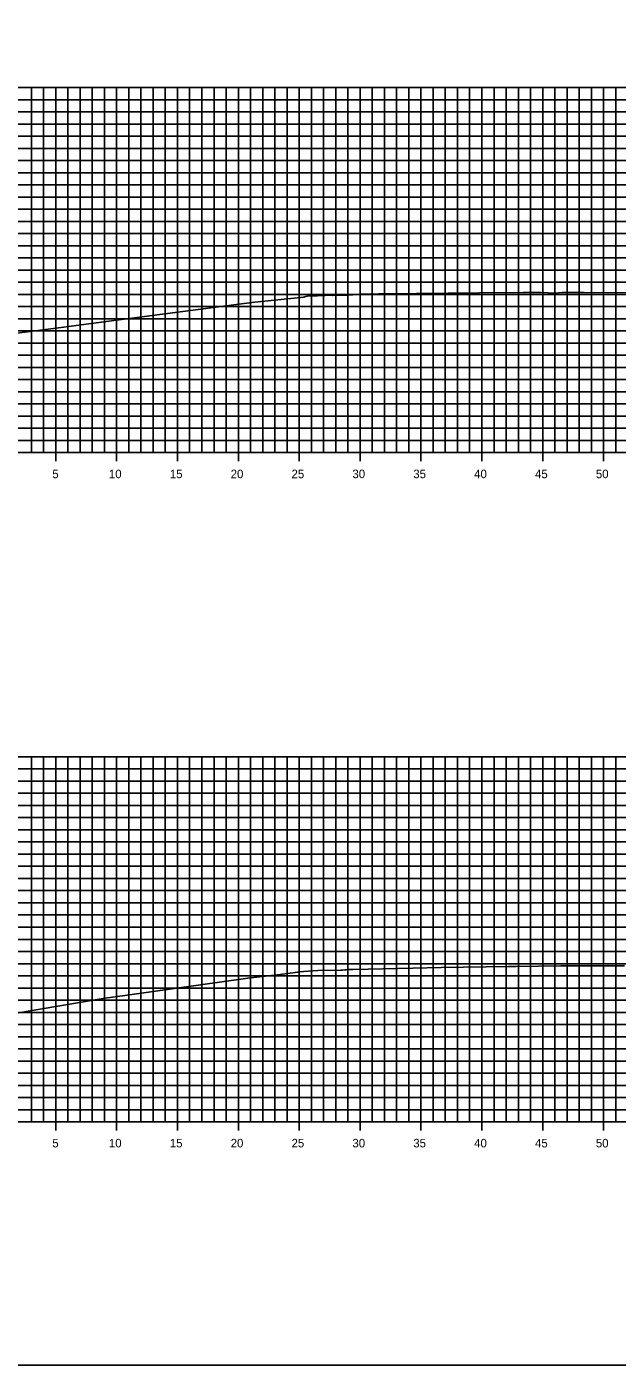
# Model space of a CAD drawing. Extents: x 674939 to 678919, y 750652 to 765176.
# Drawn here: x 678751.2 to 678799.7, y 764036.3 to 764146.3 of the extents above; entities that cross this region are included whole.
import ezdxf

# ---------------------------------------------------------------- set-up
doc = ezdxf.new("R2010")
doc.units = 0
for name, color, linetype in [('Level 10', 7, 'Continuous'), ('Level 20', 7, 'Continuous'), ('Level 4', 7, 'Continuous'), ('Level 8', 7, 'Continuous'), ('Level 9', 7, 'Continuous')]:
    doc.layers.add(name, color=color, linetype=linetype)

msp = doc.modelspace()

# ---------------------------------------------------------------- linework, layer by layer
at = {"layer": 'Level 10'}
for points in [[(678747.14, 764120.69), (678753.98, 764121.58), (678757.89, 764122.09), (678768.78, 764123.51), (678769.88, 764123.65), (678770.42, 764123.7), (678773.91, 764124.07), (678774.07, 764124.11), (678774.35, 764124.17), (678774.57, 764124.17), (678775.04, 764124.18), (678775.67, 764124.2), (678776.05, 764124.22), (678776.24, 764124.21), (678776.33, 764124.23), (678777.07, 764124.24), (678777.45, 764124.24), (678777.67, 764124.26), (678777.92, 764124.27), (678778.07, 764124.28), (678778.57, 764124.3), (678780.05, 764124.33), (678783.15, 764124.37), (678788.34, 764124.41), (678791.92, 764124.44), (678793.4, 764124.44), (678793.96, 764124.43), (678794.07, 764124.4), (678794.83, 764124.41), (678795.14, 764124.44), (678796.94, 764124.44), (678800.64, 764124.43)], [(678750.3, 764065.21), (678757.59, 764066.45), (678759.2, 764066.67), (678769.31, 764068.09), (678771.74, 764068.38), (678773.41, 764068.6), (678773.42, 764068.6), (678773.5, 764068.61), (678774.64, 764068.7), (678775.07, 764068.72), (678776.96, 764068.76), (678777.09, 764068.76), (678777.28, 764068.77), (678777.38, 764068.77), (678777.6, 764068.8), (678777.95, 764068.81), (678782.85, 764068.93), (678785.19, 764068.97), (678790.73, 764069.06), (678791.35, 764069.06), (678795.01, 764069.1), (678795.95, 764069.11), (678800.25, 764069.11)]]:
    msp.add_lwpolyline(points, dxfattribs=at)
at = {"layer": 'Level 20'}
for p, q in [((678598.53, 764141.29), (678898.53, 764141.29)), ((678751.53, 764111.29), (678751.53, 764141.29)), ((678752.53, 764111.29), (678752.53, 764141.29)), ((678753.53, 764111.29), (678753.53, 764141.29)), ((678754.53, 764111.29), (678754.53, 764141.29)), ((678755.53, 764111.29), (678755.53, 764141.29)), ((678756.53, 764111.29), (678756.53, 764141.29)), ((678757.53, 764111.29), (678757.53, 764141.29)), ((678758.53, 764111.29), (678758.53, 764141.29)), ((678759.53, 764111.29), (678759.53, 764141.29)), ((678760.53, 764111.29), (678760.53, 764141.29)), ((678761.53, 764111.29), (678761.53, 764141.29)), ((678762.53, 764111.29), (678762.53, 764141.29)), ((678763.53, 764111.29), (678763.53, 764141.29)), ((678764.53, 764111.29), (678764.53, 764141.29)), ((678765.53, 764111.29), (678765.53, 764141.29)), ((678766.53, 764111.29), (678766.53, 764141.29)), ((678767.53, 764111.29), (678767.53, 764141.29)), ((678768.53, 764111.29), (678768.53, 764141.29)), ((678769.53, 764111.29), (678769.53, 764141.29)), ((678770.53, 764111.29), (678770.53, 764141.29)), ((678771.53, 764111.29), (678771.53, 764141.29)), ((678772.53, 764111.29), (678772.53, 764141.29)), ((678773.53, 764111.29), (678773.53, 764141.29)), ((678774.53, 764111.29), (678774.53, 764141.29)), ((678775.53, 764111.29), (678775.53, 764141.29)), ((678776.53, 764111.29), (678776.53, 764141.29)), ((678777.53, 764111.29), (678777.53, 764141.29)), ((678778.53, 764111.29), (678778.53, 764141.29)), ((678779.53, 764111.29), (678779.53, 764141.29)), ((678780.53, 764111.29), (678780.53, 764141.29)), ((678781.53, 764111.29), (678781.53, 764141.29)), ((678782.53, 764111.29), (678782.53, 764141.29)), ((678783.53, 764111.29), (678783.53, 764141.29)), ((678784.53, 764111.29), (678784.53, 764141.29)), ((678785.53, 764111.29), (678785.53, 764141.29)), ((678786.53, 764111.29), (678786.53, 764141.29)), ((678787.53, 764111.29), (678787.53, 764141.29)), ((678788.53, 764111.29), (678788.53, 764141.29)), ((678789.53, 764111.29), (678789.53, 764141.29)), ((678790.53, 764111.29), (678790.53, 764141.29)), ((678791.53, 764111.29), (678791.53, 764141.29)), ((678792.53, 764111.29), (678792.53, 764141.29)), ((678793.53, 764111.29), (678793.53, 764141.29)), ((678794.53, 764111.29), (678794.53, 764141.29)), ((678795.53, 764111.29), (678795.53, 764141.29)), ((678796.53, 764111.29), (678796.53, 764141.29)), ((678797.53, 764111.29), (678797.53, 764141.29)), ((678798.53, 764111.29), (678798.53, 764141.29)), ((678799.53, 764111.29), (678799.53, 764141.29)), ((678598.53, 764140.29), (678898.53, 764140.29)), ((678598.53, 764139.29), (678898.53, 764139.29)), ((678598.53, 764138.29), (678898.53, 764138.29)), ((678598.53, 764137.29), (678898.53, 764137.29)), ((678598.53, 764136.29), (678898.53, 764136.29)), ((678598.53, 764135.29), (678898.53, 764135.29)), ((678598.53, 764134.29), (678898.53, 764134.29)), ((678598.53, 764133.29), (678898.53, 764133.29)), ((678598.53, 764132.29), (678898.53, 764132.29)), ((678598.53, 764131.29), (678898.53, 764131.29)), ((678598.53, 764130.29), (678898.53, 764130.29)), ((678598.53, 764129.29), (678898.53, 764129.29)), ((678598.53, 764128.29), (678898.53, 764128.29)), ((678598.53, 764127.29), (678898.53, 764127.29)), ((678598.53, 764126.29), (678898.53, 764126.29)), ((678598.53, 764125.29), (678898.53, 764125.29)), ((678598.53, 764124.29), (678898.53, 764124.29)), ((678598.53, 764123.29), (678898.53, 764123.29)), ((678598.53, 764122.29), (678898.53, 764122.29)), ((678598.53, 764121.29), (678898.53, 764121.29)), ((678598.53, 764120.29), (678898.53, 764120.29)), ((678598.53, 764119.29), (678898.53, 764119.29)), ((678598.53, 764118.29), (678898.53, 764118.29)), ((678598.53, 764117.29), (678898.53, 764117.29)), ((678598.53, 764116.29), (678898.53, 764116.29)), ((678598.53, 764115.29), (678898.53, 764115.29)), ((678598.53, 764114.29), (678898.53, 764114.29)), ((678598.53, 764113.29), (678898.53, 764113.29)), ((678598.53, 764112.29), (678898.53, 764112.29)), ((678598.53, 764111.29), (678898.53, 764111.29)), ((678598.53, 764086.29), (678898.53, 764086.29)), ((678751.53, 764056.29), (678751.53, 764086.29)), ((678752.53, 764056.29), (678752.53, 764086.29)), ((678753.53, 764056.29), (678753.53, 764086.29)), ((678754.53, 764056.29), (678754.53, 764086.29)), ((678755.53, 764056.29), (678755.53, 764086.29)), ((678756.53, 764056.29), (678756.53, 764086.29)), ((678757.53, 764056.29), (678757.53, 764086.29)), ((678758.53, 764056.29), (678758.53, 764086.29)), ((678759.53, 764056.29), (678759.53, 764086.29)), ((678760.53, 764056.29), (678760.53, 764086.29)), ((678761.53, 764056.29), (678761.53, 764086.29)), ((678762.53, 764056.29), (678762.53, 764086.29)), ((678763.53, 764056.29), (678763.53, 764086.29)), ((678764.53, 764056.29), (678764.53, 764086.29)), ((678765.53, 764056.29), (678765.53, 764086.29)), ((678766.53, 764056.29), (678766.53, 764086.29)), ((678767.53, 764056.29), (678767.53, 764086.29)), ((678768.53, 764056.29), (678768.53, 764086.29)), ((678769.53, 764056.29), (678769.53, 764086.29)), ((678770.53, 764056.29), (678770.53, 764086.29)), ((678771.53, 764056.29), (678771.53, 764086.29)), ((678772.53, 764056.29), (678772.53, 764086.29)), ((678773.53, 764056.29), (678773.53, 764086.29)), ((678774.53, 764056.29), (678774.53, 764086.29)), ((678775.53, 764056.29), (678775.53, 764086.29)), ((678776.53, 764056.29), (678776.53, 764086.29)), ((678777.53, 764056.29), (678777.53, 764086.29)), ((678778.53, 764056.29), (678778.53, 764086.29)), ((678779.53, 764056.29), (678779.53, 764086.29)), ((678780.53, 764056.29), (678780.53, 764086.29)), ((678781.53, 764056.29), (678781.53, 764086.29)), ((678782.53, 764056.29), (678782.53, 764086.29)), ((678783.53, 764056.29), (678783.53, 764086.29)), ((678784.53, 764056.29), (678784.53, 764086.29)), ((678785.53, 764056.29), (678785.53, 764086.29)), ((678786.53, 764056.29), (678786.53, 764086.29)), ((678787.53, 764056.29), (678787.53, 764086.29)), ((678788.53, 764056.29), (678788.53, 764086.29)), ((678789.53, 764056.29), (678789.53, 764086.29)), ((678790.53, 764056.29), (678790.53, 764086.29)), ((678791.53, 764056.29), (678791.53, 764086.29)), ((678792.53, 764056.29), (678792.53, 764086.29)), ((678793.53, 764056.29), (678793.53, 764086.29)), ((678794.53, 764056.29), (678794.53, 764086.29)), ((678795.53, 764056.29), (678795.53, 764086.29)), ((678796.53, 764056.29), (678796.53, 764086.29)), ((678797.53, 764056.29), (678797.53, 764086.29)), ((678798.53, 764056.29), (678798.53, 764086.29)), ((678799.53, 764056.29), (678799.53, 764086.29)), ((678598.53, 764085.29), (678898.53, 764085.29)), ((678598.53, 764084.29), (678898.53, 764084.29)), ((678598.53, 764083.29), (678898.53, 764083.29)), ((678598.53, 764082.29), (678898.53, 764082.29)), ((678598.53, 764081.29), (678898.53, 764081.29)), ((678598.53, 764080.29), (678898.53, 764080.29)), ((678598.53, 764079.29), (678898.53, 764079.29)), ((678598.53, 764078.29), (678898.53, 764078.29)), ((678598.53, 764077.29), (678898.53, 764077.29)), ((678598.53, 764076.29), (678898.53, 764076.29)), ((678598.53, 764075.29), (678898.53, 764075.29)), ((678598.53, 764074.29), (678898.53, 764074.29)), ((678598.53, 764073.29), (678898.53, 764073.29)), ((678598.53, 764072.29), (678898.53, 764072.29)), ((678598.53, 764071.29), (678898.53, 764071.29)), ((678598.53, 764070.29), (678898.53, 764070.29)), ((678598.53, 764069.29), (678898.53, 764069.29)), ((678598.53, 764068.29), (678898.53, 764068.29)), ((678598.53, 764067.29), (678898.53, 764067.29)), ((678598.53, 764066.29), (678898.53, 764066.29)), ((678598.53, 764065.29), (678898.53, 764065.29)), ((678598.53, 764064.29), (678898.53, 764064.29)), ((678598.53, 764063.29), (678898.53, 764063.29)), ((678598.53, 764062.29), (678898.53, 764062.29)), ((678598.53, 764061.29), (678898.53, 764061.29)), ((678598.53, 764060.29), (678898.53, 764060.29)), ((678598.53, 764059.29), (678898.53, 764059.29)), ((678598.53, 764058.29), (678898.53, 764058.29)), ((678598.53, 764057.29), (678898.53, 764057.29)), ((678598.53, 764056.29), (678898.53, 764056.29))]:
    msp.add_line(p, q, dxfattribs=at)
at = {"layer": 'Level 4'}
msp.add_lwpolyline([(678578.53, 764036.29), (678918.53, 764036.29), (678918.53, 764256.29), (678578.53, 764256.29)], close=True, dxfattribs=at)
at = {"layer": 'Level 8'}
for p, q in [((678753.53, 764110.59), (678753.53, 764111.99)), ((678758.53, 764110.59), (678758.53, 764111.99)), ((678763.53, 764110.59), (678763.53, 764111.99)), ((678768.53, 764110.59), (678768.53, 764111.99)), ((678773.53, 764110.59), (678773.53, 764111.99)), ((678778.53, 764110.59), (678778.53, 764111.99)), ((678783.53, 764110.59), (678783.53, 764111.99)), ((678788.53, 764110.59), (678788.53, 764111.99)), ((678793.53, 764110.59), (678793.53, 764111.99)), ((678798.53, 764110.59), (678798.53, 764111.99)), ((678598.53, 764111.29), (678898.53, 764111.29)), ((678753.53, 764055.59), (678753.53, 764056.99)), ((678758.53, 764055.59), (678758.53, 764056.99)), ((678763.53, 764055.59), (678763.53, 764056.99)), ((678768.53, 764055.59), (678768.53, 764056.99)), ((678773.53, 764055.59), (678773.53, 764056.99)), ((678778.53, 764055.59), (678778.53, 764056.99)), ((678783.53, 764055.59), (678783.53, 764056.99)), ((678788.53, 764055.59), (678788.53, 764056.99)), ((678793.53, 764055.59), (678793.53, 764056.99)), ((678798.53, 764055.59), (678798.53, 764056.99)), ((678598.53, 764056.29), (678898.53, 764056.29))]:
    msp.add_line(p, q, dxfattribs=at)

# ---------------------------------------------------------------- texts
at = {"layer": 'Level 9'}
for s, p in [('5', (678753.25, 764109.19)), ('10', (678757.9, 764109.19)), ('15', (678762.9, 764109.19)), ('20', (678767.9, 764109.19)), ('25', (678772.9, 764109.19)), ('30', (678777.9, 764109.19)), ('35', (678782.9, 764109.19)), ('40', (678787.9, 764109.19)), ('45', (678792.9, 764109.19)), ('50', (678797.9, 764109.19)), ('5', (678753.25, 764054.19)), ('10', (678757.9, 764054.19)), ('15', (678762.9, 764054.19)), ('20', (678767.9, 764054.19)), ('25', (678772.9, 764054.19)), ('30', (678777.9, 764054.19)), ('35', (678782.9, 764054.19)), ('40', (678787.9, 764054.19)), ('45', (678792.9, 764054.19)), ('50', (678797.9, 764054.19))]:
    msp.add_text(s, height=0.7, dxfattribs=at).set_placement(p)

doc.saveas('drawing.dxf')
